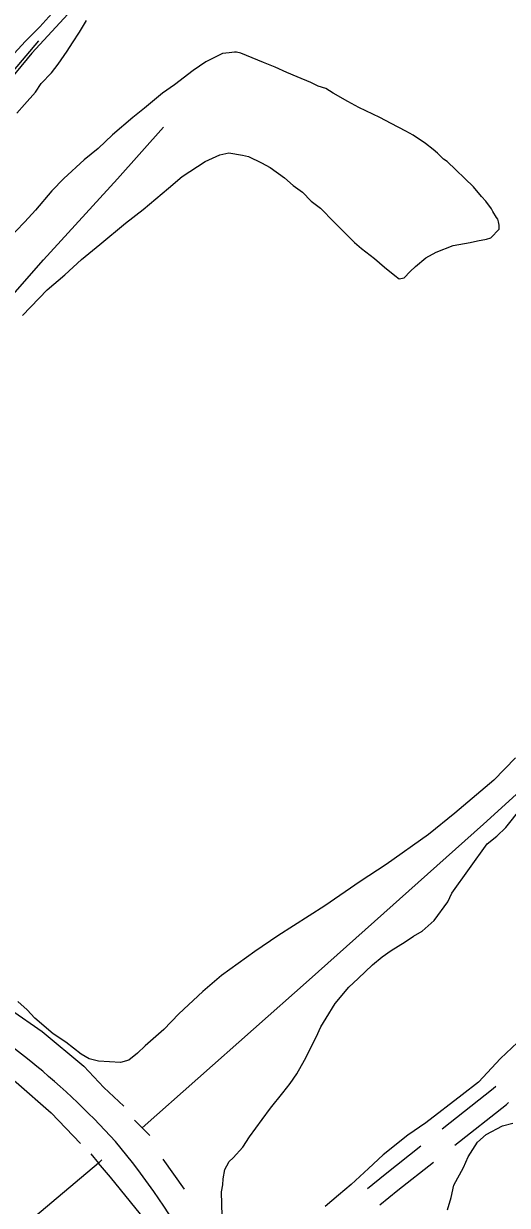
# Model space of a CAD drawing. Extents: x 3598634 to 3636690, y 517270 to 542944.
# Drawn here: x 3624807 to 3625513, y 524317 to 526042 of the extents above; entities that cross this region are included whole.
import ezdxf

# ---------------------------------------------------------------- set-up
doc = ezdxf.new("R2010")
doc.units = 0
for name, color, linetype in [('V-ROAD-CNTR', 7, 'Continuous'), ('V-SITE-VEGE', 7, 'Continuous'), ('V-TOPO-SHOR', 7, 'Continuous')]:
    doc.layers.add(name, color=color, linetype=linetype)

msp = doc.modelspace()

# ---------------------------------------------------------------- linework, layer by layer
at = {"layer": 'V-ROAD-CNTR'}
for points in [[(3624828.9, 526017.2), (3624791.7, 525973.7), (3624763.5, 525941.5)], [(3624152.4, 524884.1), (3624193.8, 524954.8), (3624201.9, 524966.2), (3624210.2, 524977.6), (3624218.7, 524988.8), (3624227.3, 524999.9), (3624236.1, 525010.9), (3624245, 525021.8), (3624254, 525032.6), (3624322, 525109.8), (3624402.4, 525203.5), (3624473.6, 525284.9), (3624562.1, 525384.6), (3624655.3, 525491.7), (3624739.5, 525587.9), (3624836.2, 525697.7), (3624944.1, 525815.8), (3625011.3, 525891.1)], [(3625418, 524428.5), (3625492.4, 524487.3), (3625496.3, 524490.8)], [(3625436.3, 524404.7), (3625511.5, 524464.2), (3625514.6, 524467)], [(3625308.6, 524341.2), (3625334.4, 524362.3), (3625386.7, 524403.7)], [(3625326.9, 524317.5), (3625353.2, 524338.9), (3625405, 524379.9)]]:
    msp.add_lwpolyline(points, dxfattribs=at)
for centre, radius, start, end in [((3624116.9, 523662.7), 1112.4, 42.1967, 60.9248), ((3624188.6, 523773.7), 985.3, 15.8461, 40.213)]:
    msp.add_arc(centre, radius, start, end, dxfattribs=at)
at = {"layer": 'V-SITE-VEGE'}
for points in [[(3624856.8, 526066.9), (3624830.5, 526037.9), (3624809.5, 526016.1), (3624772.7, 525976.3)], [(3624797, 525911.5), (3624808.4, 525924.2), (3624824.1, 525942.3), (3624832.8, 525955), (3624847.7, 525970.4), (3624857.3, 525983.1), (3624870.4, 526002), (3624878.2, 526014.6), (3624888.6, 526030), (3624899, 526047.1)], [(3625482.6, 525727.9), (3625488.8, 525729.8), (3625501.1, 525742.5), (3625501, 525747.9), (3625500, 525753.2), (3625499, 525756.7), (3625497.2, 525759.4), (3625491.7, 525768.2), (3625489.9, 525771.8), (3625481.6, 525783.2), (3625475.3, 525790.2), (3625463.4, 525804.3), (3625425.3, 525841.1), (3625419.9, 525844.6), (3625410.9, 525853.4), (3625404.5, 525858.6), (3625393.7, 525867.3), (3625375.6, 525879.5), (3625364.8, 525885.6), (3625343.2, 525896.8), (3625327, 525905.5), (3625296.4, 525920.1), (3625280.2, 525928.7), (3625258.6, 525940.9), (3625247.8, 525947.8), (3625237, 525951.2), (3625226.2, 525956.4), (3625206.4, 525964.9), (3625191.2, 525970.9), (3625174.1, 525978.7), (3625157, 525985.5), (3625123.8, 525999.2), (3625117.5, 526000.9), (3625114.8, 526000.8), (3625106.8, 525999.8), (3625097, 525998.8), (3625073.1, 525986.8), (3625054.6, 525973.9), (3625027.3, 525953), (3625009.7, 525941.1), (3624983.3, 525919.2), (3624966.6, 525905.5), (3624936.7, 525880), (3624915.6, 525860.1), (3624895.4, 525843.6), (3624865.5, 525816.4), (3624848, 525798.2), (3624824.4, 525770.2), (3624808.6, 525752.9), (3624782.3, 525725.7)], [(3624805.6, 525616.4), (3624841.5, 525653.6), (3624867, 525675.4), (3624891.6, 525698.2), (3624918, 525720), (3624955.8, 525751), (3624981.4, 525771.1), (3625018.3, 525802), (3625038.5, 525819.3), (3625060.6, 525834), (3625072.1, 525841.3), (3625093.3, 525850.6), (3625106.6, 525853.5), (3625126.3, 525850.3), (3625135.3, 525848.6), (3625154.2, 525839.2), (3625166.8, 525832.2), (3625187.5, 525817.4), (3625200.2, 525806), (3625213.8, 525796.5), (3625226.5, 525783.3), (3625240.1, 525772.8), (3625260, 525752.6), (3625274.6, 525737.7), (3625290, 525722.8), (3625299.9, 525714.1), (3625318.9, 525699.2), (3625333.4, 525687), (3625348.8, 525674.8), (3625355.1, 525669.5), (3625362.2, 525671.4), (3625371, 525680.5), (3625378.9, 525687.8), (3625393.8, 525700.5), (3625408.9, 525708.8), (3625433.7, 525718.2), (3625458.6, 525723), (3625469.3, 525725), (3625482.6, 525727.9)], [(3625525, 524970.3), (3625493.4, 524937.7), (3625436.3, 524889.4), (3625397.6, 524858.4), (3625335.9, 524814.5), (3625297.9, 524789.8), (3625246.8, 524754.1), (3625178, 524710.1), (3625144.5, 524687.3), (3625096, 524652.5), (3625068.7, 524628.9), (3625033.6, 524596.2), (3625011.7, 524573.5), (3624984.4, 524549.8), (3624973, 524538.9), (3624960.7, 524528.9), (3624948.3, 524525.1), (3624916.1, 524527.2), (3624902.7, 524530.6), (3624891, 524537.5), (3624868.4, 524555)], [(3625097, 524283.2), (3625096, 524336.7), (3625097.7, 524346.6), (3625098.4, 524355.5), (3625100.8, 524368.9), (3625103.4, 524374.3), (3625106.9, 524380.6), (3625113, 524386.1), (3625127, 524401.5), (3625136.6, 524416.8), (3625154.9, 524442.1), (3625167.1, 524458.4), (3625185.5, 524481), (3625195.9, 524494.6), (3625205.5, 524509), (3625216.8, 524528.8), (3625234, 524562.1), (3625240.9, 524577.4), (3625248.7, 524590), (3625261.7, 524611.7), (3625281.8, 524635.2), (3625295, 524647.9), (3625316.1, 524667.9), (3625330.1, 524679.7), (3625343.4, 524688.9), (3625363.7, 524701.7), (3625376, 524710), (3625388.4, 524717.3), (3625406, 524732.8), (3625426, 524759.9), (3625432, 524772.5), (3625483.4, 524844.7), (3625497.5, 524855.7), (3625510.7, 524868.4), (3625533.4, 524897.3)], [(3624868.4, 524555), (3624850.3, 524567.1), (3624823.2, 524589.9), (3624812.3, 524602.2), (3624798.7, 524614.4)], [(3625527.7, 524554.7), (3625503.1, 524531), (3625470.7, 524496.6), (3625446.9, 524478.3), (3625394.1, 524437.3), (3625367.6, 524419), (3625331.5, 524390.7), (3625310.5, 524370.7), (3625285, 524347.1), (3625266.5, 524331.6), (3625247.2, 524315.2)], [(3625425.7, 524310.3), (3625430.7, 524328.2), (3625434.9, 524346.1), (3625448.7, 524372.2), (3625455.6, 524387.5), (3625469.5, 524409.1), (3625481.8, 524420.1), (3625505.7, 524433), (3625520.8, 524436.8)]]:
    msp.add_lwpolyline(points, dxfattribs=at)
at = {"layer": 'V-TOPO-SHOR'}
for p, q in [((3624968.9, 524440.9), (3624980.2, 524430.1)), ((3624991.3, 524418.7), (3624980.2, 524430.1)), ((3624905.2, 524391.9), (3624916.2, 524378.5)), ((3624921.3, 524383.3), (3624916.2, 524378.5)), ((3625041.9, 524340.5), (3625010.5, 524384.1))]:
    msp.add_line(p, q, dxfattribs=at)
for points in [[(3625942.1, 527277), (3625848.3, 527167.7), (3625708.8, 527009.3), (3625667.6, 526971.6), (3625656.1, 526958.7), (3625589.1, 526874.3), (3625512.9, 526795.8), (3625422.1, 526691.9), (3625296.3, 526544.3), (3625146.2, 526360.9), (3624987.6, 526183), (3624818.8, 525999.2), (3624756.5, 525924.1)], [(3628182.1, 527248.8), (3628002.8, 527089.4), (3627800.7, 526906.4), (3627596.5, 526727.3), (3627389.7, 526537.8), (3627247.2, 526411.9), (3627092, 526272.1), (3626911.2, 526110.3), (3626739.9, 525957.4), (3626630.9, 525862.6), (3626445.3, 525719.9), (3626268.9, 525581.4), (3626253.5, 525568.7), (3626164.3, 525488.6), (3626050.2, 525385.2), (3625925.9, 525273.9), (3625863.1, 525217.7), (3625675.5, 525052.9), (3625478.1, 524873.2), (3625223.9, 524645.9), (3624980.2, 524430.1)], [(3624213, 524894), (3624307.4, 524846.9), (3624422.6, 524789.3), (3624566, 524717.1), (3624679.6, 524660.3), (3624743.6, 524627.8), (3624787.7, 524602.9), (3624834.2, 524570.5), (3624894.7, 524520.2), (3624924.3, 524489), (3624953.4, 524461.8)], [(3624603, 524619.5), (3624704.1, 524563.4), (3624763.1, 524520.8), (3624796.2, 524496.5), (3624847, 524451.8), (3624890.1, 524407.2)], [(3624916.2, 524378.5), (3624736.4, 524226.7), (3624504, 524013.1), (3624321.1, 523850.4), (3624149.5, 523692.8), (3624121.8, 523669.4), (3624103.6, 523654.7), (3624075.4, 523635.9)], [(3624977.8, 524303.8), (3624933.9, 524357.7), (3624916.2, 524378.5)]]:
    msp.add_lwpolyline(points, dxfattribs=at)

doc.saveas('drawing.dxf')
